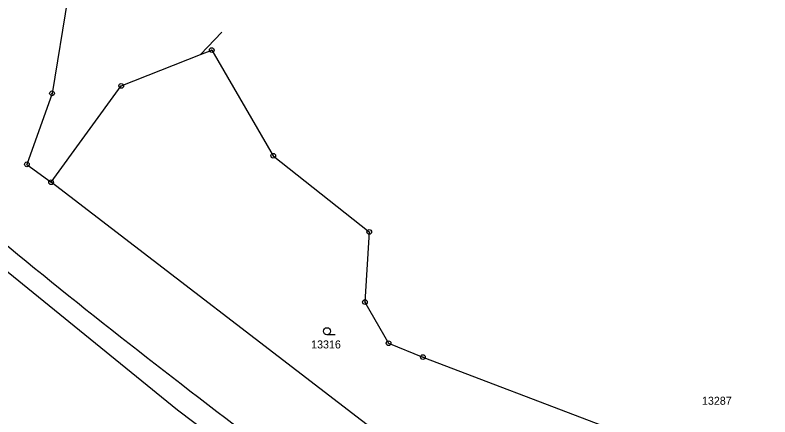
# Model space of a CAD drawing. Extents: x -825057 to -819383, y -1071633 to -1067888.
# Drawn here: x -820419.2 to -820258.8, y -1071486.9 to -1071401.5 of the extents above; entities that cross this region are included whole.
import ezdxf

# ---------------------------------------------------------------- set-up
doc = ezdxf.new("R2010")
doc.units = 0
for name, color, linetype in [('Vrstva 1', 7, 'Continuous'), ('Vrstva 10', 7, 'Continuous'), ('Vrstva 18', 7, 'Continuous'), ('Vrstva 24', 7, 'Continuous'), ('Vrstva 25', 7, 'Continuous')]:
    doc.layers.add(name, color=color, linetype=linetype)

msp = doc.modelspace()

# ---------------------------------------------------------------- linework, layer by layer
at = {"layer": 'Vrstva 1'}
for p, q in [((-820406.11, -1071386.63), (-820411.33, -1071418.12)), ((-820375.25, -1071405.15), (-820379.78, -1071409.87)), ((-820379.78, -1071409.87), (-820377.39, -1071408.93)), ((-820377.39, -1071408.93), (-820364.33, -1071431.38)), ((-820396.62, -1071416.54), (-820379.78, -1071409.87)), ((-820411.52, -1071437.02), (-820396.62, -1071416.54)), ((-820411.33, -1071418.12), (-820416.67, -1071433.21)), ((-820364.33, -1071431.38), (-820343.91, -1071447.59)), ((-820416.67, -1071433.21), (-820411.52, -1071437.02)), ((-820302.35, -1071520.81), (-820411.52, -1071437.02)), ((-820343.91, -1071447.59), (-820344.83, -1071462.47)), ((-820344.83, -1071462.47), (-820339.8, -1071471.23)), ((-820339.8, -1071471.23), (-820332.52, -1071474.17)), ((-820332.52, -1071474.17), (-820294.22, -1071488.79))]:
    msp.add_line(p, q, dxfattribs=at)
at = {"layer": 'Vrstva 10'}
for p, q in [((-820384.69, -1071485.49), (-820442.96, -1071438.08)), ((-820261.7, -1071577.19), (-820384.69, -1071485.49))]:
    msp.add_line(p, q, dxfattribs=at)
msp.add_spline([(-820648.37, -1071145.75), (-820635.21, -1071175.92), (-820619.77, -1071208), (-820606.88, -1071231.72), (-820592.84, -1071254.92), (-820557.31, -1071306.48), (-820522.72, -1071349.67), (-820487.72, -1071388.36), (-820440.04, -1071434.15), (-820382.01, -1071481.32), (-820258.78, -1071573.12)], degree=3, dxfattribs=at)
at = {"layer": 'Vrstva 24'}
for centre, radius in [((-820377.39, -1071408.93), 0.5), ((-820377.39, -1071408.93), 0.0327), ((-820396.62, -1071416.54), 0.5), ((-820411.33, -1071418.12), 0.5), ((-820396.62, -1071416.54), 0.0327), ((-820411.33, -1071418.12), 0.0327), ((-820364.33, -1071431.38), 0.5), ((-820364.33, -1071431.38), 0.0327), ((-820416.67, -1071433.21), 0.5), ((-820416.67, -1071433.21), 0.0327), ((-820411.52, -1071437.02), 0.5), ((-820411.52, -1071437.02), 0.0327), ((-820343.91, -1071447.59), 0.5), ((-820343.91, -1071447.59), 0.0327), ((-820344.83, -1071462.47), 0.5), ((-820344.83, -1071462.47), 0.0327), ((-820339.8, -1071471.23), 0.5), ((-820339.8, -1071471.23), 0.0327), ((-820332.52, -1071474.17), 0.5), ((-820332.52, -1071474.17), 0.0327)]:
    msp.add_circle(centre, radius, dxfattribs=at)
at = {"layer": 'Vrstva 25'}
msp.add_line((-820351.15, -1071469.43), (-820352.9, -1071469.43), dxfattribs=at)
msp.add_circle((-820352.9, -1071468.68), 0.75, dxfattribs=at)

# ---------------------------------------------------------------- texts
at = {"layer": 'Vrstva 18'}
for s, p in [('13316', (-820356.27, -1071472.34)), ('13287', (-820273.214, -1071484.31))]:
    msp.add_text(s, height=1.7, dxfattribs=at).set_placement(p)

doc.saveas('drawing.dxf')
